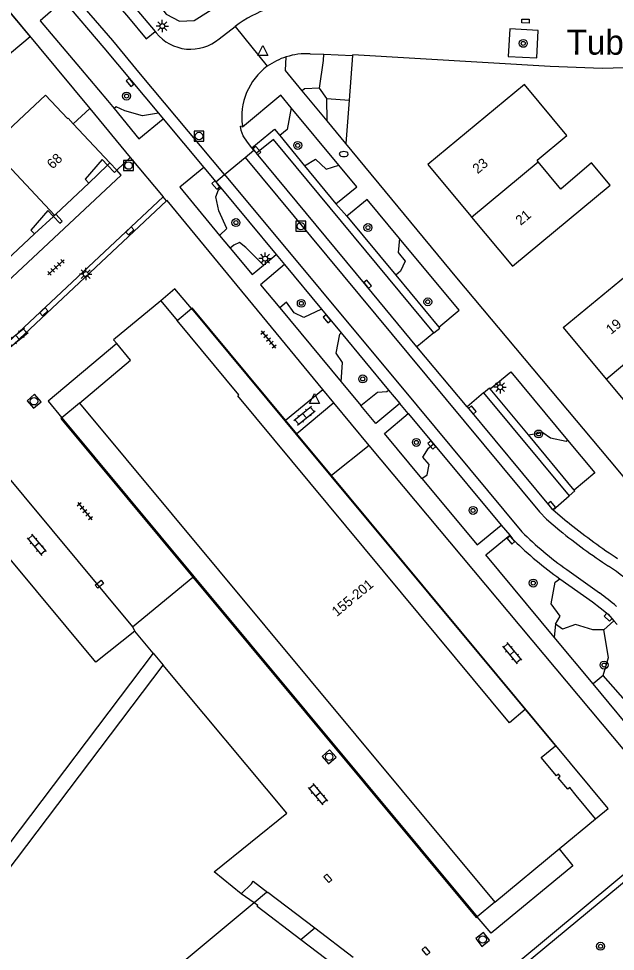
# Model space of a CAD drawing. Extents: x 131000 to 133013, y 393000 to 396501.
# Drawn here: x 131625.3 to 131685.4, y 396143.4 to 396237.5 of the extents above; entities that cross this region are included whole.
import ezdxf

# ---------------------------------------------------------------- set-up
doc = ezdxf.new("R2010")
doc.units = 0
for name, color, linetype in [('gg-afsc-erfafscheiding', 7, 'Continuous'), ('gg-afsc-hekwerk', 7, 'Continuous'), ('gg-afsc-muur', 7, 'Continuous'), ('gg-anno-huisnummerreeks BGT', 7, 'Continuous'), ('gg-anno-openbare ruimte label', 7, 'Continuous'), ('gg-bbg-hoofdgebouw', 7, 'Continuous'), ('gg-bbg-luifel en loopbrug', 7, 'Continuous'), ('gg-bbg-onder overbouw', 7, 'Continuous'), ('gg-bbg-pand overbouw', 7, 'Continuous'), ('gg-bbg-tussenscheiding', 7, 'Continuous'), ('gg-knt-verharding', 7, 'Continuous'), ('gg-knt-verharding nz', 7, 'Continuous'), ('gt-grn-groengrens', 7, 'Continuous'), ('gt-grn-vlakafsluiter', 7, 'Continuous'), ('gt-grn-weggrens', 7, 'Continuous'), ('gt-symb-boom', 7, 'Continuous'), ('gt-symb-brandkraan', 7, 'Continuous'), ('gt-symb-klinker verharding', 7, 'Continuous'), ('gt-symb-kolk', 7, 'Continuous'), ('gt-symb-kolk center center', 7, 'Continuous'), ('gt-symb-lichtmast', 7, 'Continuous'), ('gt-symb-rioolschacht', 7, 'Continuous'), ('gt-symb-tegel verharding', 7, 'Continuous'), ('gt-symb-waterafsluiter', 7, 'Continuous')]:
    doc.layers.add(name, color=color, linetype=linetype)

# ---------------------------------------------------------------- blocks, each defined once
blk = doc.blocks.new('gt0-BOOM')
at = {"layer": 'gt-symb-boom'}
for radius in [0.4, 0.2]:
    blk.add_circle((0, 0), radius, dxfattribs=at)
blk = doc.blocks.new('gt0-KOLKCC')
at = {"layer": 'gt-symb-kolk center center'}
blk.add_lwpolyline([(-0.375, 0.2), (0.375, 0.2), (0.375, -0.2), (-0.375, -0.2)], close=True, dxfattribs=at)
blk = doc.blocks.new('gt0-WAFSL')
at = {"layer": 'gt-symb-waterafsluiter'}
for p, q in [((-0.5, -0.333), (0, 0.667)), ((0, 0.667), (0.5, -0.333)), ((0.5, -0.333), (-0.5, -0.333))]:
    blk.add_line(p, q, dxfattribs=at)
blk = doc.blocks.new('gt0-KOLK')
at = {"layer": 'gt-symb-kolk'}
blk.add_lwpolyline([(0, 0), (0.375, 0), (0.375, 0.4), (-0.375, 0.4), (-0.375, 0), (0, 0)], dxfattribs=at)
blk = doc.blocks.new('gt0-RS')
at = {"layer": 'gt-symb-rioolschacht'}
blk.add_lwpolyline([(-0.5, -0.5), (0.5, -0.5), (0.5, 0.5), (-0.5, 0.5)], close=True, dxfattribs=at)
blk.add_circle((0, 0), 0.375, dxfattribs=at)
blk = doc.blocks.new('gt0-BR')
at = {"layer": 'gt-symb-brandkraan'}
for centre, radius, start, end in [((-0.244, 0), 0.206, 107.56694, 252.43307), ((0.599, -2.664), 3, 106.89205, 107.56694), ((0, -0.691), 0.938, 73.10799, 106.89205), ((-0.599, -2.664), 3, 72.43309, 73.10799), ((0.244, 0), 0.206, 287.56695, 72.43309), ((0.599, 2.664), 3, 252.43307, 253.10797), ((0, 0.691), 0.938, 253.10797, 286.89206), ((-0.599, 2.664), 3, 286.89206, 287.56695)]:
    blk.add_arc(centre, radius, start, end, dxfattribs=at)
blk = doc.blocks.new('gt0-LMAST')
at = {"layer": 'gt-symb-lichtmast'}
for p, q in [((-0.182, 0.173), (-0.447, 0.438)), ((-0.005, 0.246), (-0.005, 0.621)), ((0.172, 0.173), (0.437, 0.438)), ((-0.255, -0.004), (-0.63, -0.004)), ((-0.182, -0.181), (-0.447, -0.446)), ((-0.005, -0.254), (-0.005, -0.629)), ((0.437, -0.446), (0.172, -0.181)), ((0.245, -0.004), (0.62, -0.004))]:
    blk.add_line(p, q, dxfattribs=at)
blk.add_circle((-0.005, -0.004), 0.25, dxfattribs=at)
blk = doc.blocks.new('gt0-KL1')
at = {"layer": 'gt-symb-klinker verharding'}
for p, q in [((-1.15, 0.3), (1.15, 0.3)), ((-1, -0.3), (-1, 0.3)), ((-0.5, 0.3), (-0.5, 0.45)), ((0, -0.3), (0, 0.3)), ((0.5, 0.3), (0.5, 0.45)), ((1, -0.3), (1, 0.3)), ((-1.15, -0.3), (1.15, -0.3)), ((-0.5, -0.45), (-0.5, -0.3)), ((0.5, -0.45), (0.5, -0.3))]:
    blk.add_line(p, q, dxfattribs=at)
blk = doc.blocks.new('gt0-TEG1')
at = {"layer": 'gt-symb-tegel verharding'}
for p, q in [((-1.125, 0), (1.125, 0)), ((-0.9, -0.25), (-0.9, 0.25)), ((-0.45, -0.25), (-0.45, 0.25)), ((0, -0.25), (0, 0.25)), ((0.45, -0.25), (0.45, 0.25)), ((0.9, -0.25), (0.9, 0.25))]:
    blk.add_line(p, q, dxfattribs=at)

msp = doc.modelspace()

# ---------------------------------------------------------------- linework, layer by layer
at = {"layer": 'gg-afsc-erfafscheiding'}
msp.add_line((131632.45, 396228.407), (131630.796, 396226.868), dxfattribs=at)
at = {"layer": 'gg-afsc-hekwerk'}
for p, q in [((131623.896, 396238.736), (131632.45, 396228.407)), ((131658.938, 396233.747), (131658.584, 396229.244)), ((131658.584, 396229.244), (131658.241, 396224.889))]:
    msp.add_line(p, q, dxfattribs=at)
msp.add_lwpolyline([(131689.549, 396232.598), (131684.067, 396232.448), (131678.822, 396232.635), (131658.943, 396233.805), (131658.938, 396233.747)], dxfattribs=at)
at = {"layer": 'gg-afsc-muur'}
for p, q in [((131634.476, 396222.934), (131635.169, 396222.194)), ((131641.039, 396210.239), (131639.628, 396209.012)), ((131642.695, 396208.247), (131641.039, 396210.239)), ((131642.695, 396208.247), (131652.114, 396196.919)), ((131629.654, 396197.237), (131642.957, 396181.242)), ((131652.114, 396196.919), (131653.247, 396195.556)), ((131653.247, 396195.556), (131656.747, 396191.348)), ((131656.747, 396191.348), (131676.306, 396167.824)), ((131642.957, 396181.242), (131671.488, 396146.936)), ((131649.013, 396148.342), (131647.709, 396149.253)), ((131655.127, 396145.779), (131653.734, 396144.614))]:
    msp.add_line(p, q, dxfattribs=at)
for points in [[(131634.243, 396222.708), (131634.934, 396221.971), (131635.169, 396222.194)], [(131628.798, 396217.531), (131629.452, 396216.833), (131629.688, 396217.046), (131629.038, 396217.758)], [(131635.195, 396204.723), (131628.262, 396198.91), (131629.654, 396197.237)], [(131679.73, 396153.766), (131681.127, 396152.079), (131672.874, 396145.269), (131671.488, 396146.936)], [(131647.709, 396149.253), (131648.75, 396150.26), (131648.933, 396150.515), (131650.411, 396149.37)]]:
    msp.add_lwpolyline(points, dxfattribs=at)
at = {"layer": 'gg-bbg-hoofdgebouw'}
for p, q in [((131630.796, 396226.868), (131634.476, 396222.934)), ((131634.243, 396222.708), (131634.476, 396222.934)), ((131632.375, 396220.889), (131629.038, 396217.758)), ((131628.798, 396217.531), (131628.921, 396217.648)), ((131628.921, 396217.648), (131629.038, 396217.758)), ((131670.836, 396217.569), (131670.921, 396217.466)), ((131626.9, 396215.767), (131623.563, 396212.633)), ((131680.16, 396206.33), (131689.8, 396214.318)), ((131639.628, 396209.012), (131641.246, 396207.053)), ((131680.16, 396206.33), (131684.474, 396201.124)), ((131684.474, 396201.124), (131688.67, 396196.06)), ((131679.73, 396153.766), (131683.403, 396156.809)), ((131673.257, 396148.402), (131679.73, 396153.766)), ((131649.013, 396148.342), (131637.659, 396138.889))]:
    msp.add_line(p, q, dxfattribs=at)
for points in [[(131677.634, 396223.041), (131677.51, 396223.19), (131680.52, 396225.69), (131676.26, 396230.83), (131666.52, 396222.75), (131670.836, 396217.569)], [(131622.559, 396224.68), (131627.993, 396229.755), (131630.205, 396227.384), (131630.269, 396227.431), (131630.796, 396226.868)], [(131670.921, 396217.466), (131675.05, 396212.51), (131684.87, 396220.68), (131682.99, 396222.93), (131679.92, 396220.29), (131677.634, 396223.041)], [(131639.628, 396209.012), (131634.854, 396205.096), (131635.195, 396204.723)], [(131631.415, 396198.713), (131636.561, 396203.026), (131635.195, 396204.723)]]:
    msp.add_lwpolyline(points, dxfattribs=at)
at = {"layer": 'gg-bbg-luifel en loopbrug'}
msp.add_lwpolyline([(131619.527, 396235.061), (131623.872, 396238.706), (131626.441, 396235.633), (131618.512, 396228.993)], dxfattribs=at)
at = {"layer": 'gg-bbg-onder overbouw'}
for p, q in [((131631.415, 396198.713), (131673.257, 396148.402)), ((131676.306, 396167.824), (131679.363, 396164.158))]:
    msp.add_line(p, q, dxfattribs=at)
for points in [[(131634.243, 396222.708), (131633.707, 396223.28), (131632.006, 396221.268), (131632.375, 396220.889)], [(131628.798, 396217.531), (131628.225, 396218.142), (131626.531, 396216.146), (131626.9, 396215.767)], [(131676.306, 396167.824), (131674.722, 396166.495), (131647.361, 396199.442), (131647.472, 396199.534), (131641.246, 396207.053)], [(131683.403, 396156.809), (131681.459, 396159.152), (131680.807, 396159.959), (131680.6, 396159.786), (131679.646, 396160.93), (131679.853, 396161.103), (131679.687, 396161.303), (131679.479, 396161.13), (131677.942, 396162.973), (131679.363, 396164.158)], [(131653.734, 396144.614), (131649.31, 396147.986), (131649.375, 396148.075), (131649.013, 396148.342)], [(131658.381, 396141.296), (131658.04, 396141.57), (131657.905, 396141.429), (131653.734, 396144.614)]]:
    msp.add_lwpolyline(points, dxfattribs=at)
at = {"layer": 'gg-bbg-pand overbouw'}
for p, q in [((131634.243, 396222.708), (131632.375, 396220.889)), ((131626.9, 396215.767), (131628.798, 396217.531)), ((131641.246, 396207.053), (131642.695, 396208.247)), ((131642.695, 396208.247), (131642.777, 396208.315)), ((131652.19, 396196.981), (131642.777, 396208.315)), ((131631.415, 396198.713), (131629.654, 396197.237)), ((131653.321, 396195.618), (131652.19, 396196.981)), ((131656.819, 396191.407), (131653.321, 396195.618)), ((131684.676, 396157.864), (131656.819, 396191.407)), ((131683.403, 396156.809), (131684.676, 396157.864)), ((131655.127, 396145.779), (131650.411, 396149.37)), ((131673.257, 396148.402), (131671.488, 396146.936)), ((131658.983, 396142.843), (131655.127, 396145.779))]:
    msp.add_line(p, q, dxfattribs=at)
for points in [[(131629.654, 396197.237), (131629.556, 396197.155), (131642.856, 396181.16)], [(131642.856, 396181.16), (131671.385, 396146.851), (131671.488, 396146.936)], [(131650.411, 396149.37), (131650.265, 396149.395), (131649.013, 396148.342)]]:
    msp.add_lwpolyline(points, dxfattribs=at)
at = {"layer": 'gg-bbg-tussenscheiding'}
for p, q in [((131628.921, 396217.648), (131622.443, 396224.573)), ((131670.921, 396217.466), (131677.634, 396223.041)), ((131684.474, 396201.124), (131691.098, 396206.687))]:
    msp.add_line(p, q, dxfattribs=at)
at = {"layer": 'gg-knt-verharding'}
for p, q in [((131645.49, 396235.419), (131647.091, 396236.687)), ((131647.091, 396236.687), (131650.342, 396232.66)), ((131639.03, 396236.157), (131639.138, 396236.026)), ((131654.653, 396233.925), (131656.022, 396233.868)), ((131656.022, 396233.868), (131658.938, 396233.747)), ((131656.358, 396227.169), (131653.861, 396230.195)), ((131632.45, 396228.407), (131636.537, 396223.479)), ((131657.55, 396222.688), (131652.753, 396228.482)), ((131639.37, 396227.936), (131639.855, 396227.356)), ((131639.855, 396227.356), (131643.944, 396222.459)), ((131658.241, 396224.889), (131656.358, 396227.169)), ((131651.594, 396225.687), (131654.098, 396222.632)), ((131648.983, 396224.212), (131648.79, 396224.453)), ((131636.537, 396223.479), (131635.169, 396222.194)), ((131646.029, 396221.75), (131648.103, 396223.481)), ((131648.103, 396223.481), (131648.983, 396224.212)), ((131649.255, 396223.892), (131648.983, 396224.212)), ((131654.098, 396222.632), (131657.245, 396218.794)), ((131643.944, 396222.459), (131645.141, 396221.025)), ((131645.141, 396221.025), (131646.029, 396221.75)), ((131645.141, 396221.025), (131645.651, 396220.404)), ((131645.651, 396220.404), (131651.225, 396213.698)), ((131605.763, 396187.529), (131639.84, 396219.507)), ((131618.139, 396198.423), (131640.188, 396219.089)), ((131640.188, 396219.089), (131639.84, 396219.507)), ((131657.245, 396218.794), (131658.363, 396217.556)), ((131658.363, 396217.556), (131663.284, 396211.619)), ((131645.54, 396215.621), (131646.602, 396214.333)), ((131649.951, 396212.624), (131651.225, 396213.698)), ((131651.225, 396213.698), (131652.076, 396212.684)), ((131652.076, 396212.684), (131655.796, 396208.19)), ((131663.284, 396211.619), (131667.628, 396206.379)), ((131651.597, 396208.304), (131657.783, 396200.865)), ((131655.796, 396208.19), (131657.788, 396205.783)), ((131657.788, 396205.783), (131662.549, 396200.03)), ((131667.118, 396205.793), (131665.418, 396204.396)), ((131670.464, 396198.349), (131665.418, 396204.396)), ((131652.19, 396196.981), (131655.948, 396200.081)), ((131657.783, 396200.865), (131659.775, 396198.469)), ((131662.549, 396200.03), (131663.677, 396198.667)), ((131676.638, 396195.508), (131672.784, 396200.154)), ((131672.134, 396199.762), (131670.464, 396198.349)), ((131657.048, 396198.747), (131653.321, 396195.618)), ((131664.533, 396197.67), (131663.677, 396198.667)), ((131619.037, 396197.465), (131636.767, 396176.175)), ((131664.533, 396197.67), (131667.072, 396194.622)), ((131681.263, 396189.934), (131676.638, 396195.508)), ((131660.586, 396194.454), (131656.819, 396191.407)), ((131692.43, 396156.369), (131660.586, 396194.454)), ((131667.072, 396194.622), (131673.904, 396186.391)), ((131679.148, 396187.95), (131680.758, 396189.35)), ((131679.148, 396187.95), (131680.529, 396186.761)), ((131673.904, 396186.391), (131674.768, 396185.39)), ((131685.391, 396183.2), (131685.61, 396183.046)), ((131636.767, 396176.175), (131642.856, 396181.16)), ((131685.26, 396176.754), (131685.586, 396176.381)), ((131638.843, 396173.508), (131636.982, 396175.739)), ((131683.15, 396170.398), (131679.22, 396175.124)), ((131638.843, 396173.508), (131608.522, 396133.371))]:
    msp.add_line(p, q, dxfattribs=at)
for points in [[(131627.134, 396249.517), (131633.973, 396242.165), (131634.108, 396242.296), (131634.765, 396241.532), (131634.63, 396241.417), (131637.213, 396238.348), (131639.03, 396236.157)], [(131629.797, 396239.292), (131627.459, 396237.228), (131631.516, 396232.446), (131634.233, 396229.209), (131634.906, 396228.391)], [(131629.797, 396239.292), (131633.868, 396234.51), (131639.37, 396227.936)], [(131674.759, 396236.434), (131674.588, 396233.655), (131677.479, 396233.513), (131677.64, 396236.266), (131674.759, 396236.434)], [(131653.861, 396230.195), (131652.164, 396232.251), (131652.238, 396233.612)], [(131652.753, 396228.482), (131651.708, 396229.744), (131647.849, 396226.521), (131647.833, 396226.653)], [(131634.906, 396228.391), (131637.411, 396225.343), (131639.855, 396227.356)], [(131648.79, 396224.453), (131648.359, 396224.997), (131647.909, 396225.643), (131647.718, 396226.178), (131647.643, 396226.622), (131647.833, 396226.653)], [(131648.79, 396224.453), (131651.062, 396226.336), (131651.594, 396225.687)], [(131745.184, 396122.436), (131734.947, 396132.778), (131729.295, 396139.02), (131729.41, 396139.116), (131716.459, 396154.698), (131702.696, 396171.239), (131685.681, 396191.937), (131669.437, 396211.324), (131658.241, 396224.889)], [(131665.418, 396204.396), (131660.295, 396210.567), (131649.255, 396223.892)], [(131657.245, 396218.794), (131659.356, 396220.507), (131657.55, 396222.688)], [(131602.697, 396190.861), (131635.607, 396221.696), (131635.169, 396222.194)], [(131643.944, 396222.459), (131641.527, 396220.486), (131645.54, 396215.621)], [(131663.668, 396215.315), (131660.409, 396219.244), (131658.363, 396217.556)], [(131667.628, 396206.379), (131669.669, 396208.082), (131663.668, 396215.315)], [(131646.602, 396214.333), (131648.808, 396211.659), (131649.951, 396212.624)], [(131652.076, 396212.684), (131649.658, 396210.636), (131651.597, 396208.304)], [(131667.118, 396205.793), (131667.71, 396206.279), (131667.628, 396206.379)], [(131672.784, 396200.154), (131674.857, 396201.869), (131680.575, 396194.986)], [(131672.134, 396199.762), (131672.713, 396200.24), (131672.784, 396200.154)], [(131663.677, 396198.667), (131661.272, 396196.668), (131659.775, 396198.469)], [(131670.464, 396198.349), (131678.839, 396188.255), (131679.148, 396187.95)], [(131665.917, 396191.101), (131662.148, 396195.662), (131664.533, 396197.67)], [(131680.575, 396194.986), (131683.33, 396191.669), (131681.263, 396189.934)], [(131636.982, 396175.739), (131633.054, 396172.597), (131615.104, 396194.18)], [(131665.917, 396191.101), (131671.481, 396184.418), (131673.904, 396186.391)], [(131680.758, 396189.35), (131681.335, 396189.852), (131681.263, 396189.934)], [(131679.22, 396175.124), (131672.338, 396183.401), (131674.768, 396185.39)], [(131674.768, 396185.39), (131675.043, 396185.039), (131675.197, 396184.871)], [(131679.796, 396181), (131683.092, 396178.687), (131683.887, 396178.067), (131684.668, 396177.43), (131685.26, 396176.754)], [(131596.927, 396115.624), (131603.064, 396123.686), (131642.974, 396093.31), (131645.951, 396097.118), (131605.995, 396127.538), (131639.856, 396172.293)], [(131647.709, 396149.253), (131644.981, 396151.449), (131652.306, 396157.366), (131639.856, 396172.293)], [(131690.29, 396166.12), (131688.174, 396164.356), (131683.15, 396170.398)], [(131712.649, 396108.335), (131707.598, 396112.158), (131697.418, 396119.917), (131687.107, 396127.718), (131676.648, 396135.67), (131671.897, 396139.26), (131692.43, 396156.369)], [(131692.366, 396155.475), (131672.827, 396139.278), (131712.65, 396109.132), (131723.581, 396117.964)]]:
    msp.add_lwpolyline(points, dxfattribs=at)
for centre, radius, start, end in [((131655.078, 396225.818), 13.488, 109.45256, 126.30884), ((131642.616, 396238.888), 4.504, 219.44445, 309.63828), ((131654.308, 396227.115), 6.819, 87.09843, 107.67107), ((131654.29, 396227.161), 6.77, 107.64643, 125.67691), ((131654.092, 396227.566), 6.326, 126.3618, 188.29963), ((131723.101, 396239.786), 68, 231.24063, 236.32019), ((131702.577, 396212.732), 39.063, 225.49962, 234.32542)]:
    msp.add_arc(centre, radius, start, end, dxfattribs=at)
at = {"layer": 'gg-knt-verharding nz'}
for p, q in [((131657.048, 396198.747), (131655.948, 396200.081)), ((131672.134, 396199.762), (131680.758, 396189.35)), ((131660.586, 396194.454), (131657.048, 396198.747)), ((131652.114, 396196.919), (131652.19, 396196.981)), ((131653.321, 396195.618), (131653.247, 396195.556)), ((131656.747, 396191.348), (131656.819, 396191.407)), ((131642.856, 396181.16), (131642.957, 396181.242)), ((131680.499, 396181.935), (131683.794, 396179.592))]:
    msp.add_line(p, q, dxfattribs=at)
for points in [[(131646.029, 396221.75), (131637.563, 396231.869), (131634.769, 396235.253), (131630.611, 396240.104), (131626.405, 396244.702), (131621.965, 396249.302), (131615.342, 396255.853), (131609.758, 396260.887), (131604.267, 396265.659), (131603.531, 396264.756)], [(131627.134, 396249.517), (131626.276, 396248.743), (131632.39, 396242.225), (131636.349, 396237.587), (131638.142, 396235.427), (131639.03, 396236.157)], [(131667.118, 396205.793), (131650.95, 396225.296), (131649.255, 396223.892)], [(131648.103, 396223.481), (131664.548, 396203.651), (131677.753, 396187.751), (131678.458, 396187.009), (131679.818, 396185.857)], [(131646.029, 396221.75), (131665.422, 396198.42), (131675.984, 396185.742)], [(131655.948, 396200.081), (131640.241, 396219.139), (131640.188, 396219.089)]]:
    msp.add_lwpolyline(points, dxfattribs=at)
for centre, radius, start, end in [((131719.873, 396235.335), 63.659, 231.00794, 236.48135), ((131700.246, 396209.936), 34.264, 224.91877, 234.80677), ((131675.986, 396168.541), 16.265, 44.20891, 57.5223), ((131666.869, 396156.628), 28.527, 49.20265, 53.6083)]:
    msp.add_arc(centre, radius, start, end, dxfattribs=at)
at = {"layer": 'gt-grn-groengrens'}
for p, q in [((131656.322, 396229.422), (131655.613, 396230.456)), ((131656.358, 396227.169), (131656.322, 396229.422)), ((131656.322, 396229.422), (131658.584, 396229.244)), ((131684.243, 396175.867), (131685.26, 396176.754)), ((131679.366, 396176.434), (131679.22, 396175.124)), ((131684.161, 396171.239), (131683.15, 396170.398))]:
    msp.add_line(p, q, dxfattribs=at)
for points in [[(131646.136, 396239.271), (131646.625, 396240.74), (131646.385, 396241.835), (131645.532, 396242.939), (131644.128, 396242.614), (131642.912, 396241.361), (131641.371, 396241.466), (131639.693, 396240.733), (131639.256, 396239.108), (131640.137, 396237.915), (131641.489, 396237.227), (131642.967, 396237.282), (131646.136, 396239.271)], [(131655.613, 396230.456), (131655.995, 396233.239), (131656.022, 396233.868)], [(131655.613, 396230.456), (131654.085, 396230.379), (131653.861, 396230.195)], [(131639.37, 396227.936), (131637.774, 396227.666), (131635.984, 396228.16), (131635.125, 396228.571), (131634.906, 396228.391)], [(131652.753, 396228.482), (131652.339, 396226.298), (131651.594, 396225.687)], [(131654.098, 396222.632), (131655.18, 396223.31), (131656.279, 396222.296), (131657.55, 396222.688)], [(131645.54, 396215.621), (131646.258, 396216.307), (131645.456, 396218.103), (131645.143, 396219.487), (131645.421, 396220.212), (131645.651, 396220.404)], [(131663.668, 396215.315), (131663.507, 396213.903), (131664.212, 396213.007), (131663.771, 396212.022), (131663.284, 396211.619)], [(131649.951, 396212.624), (131648.178, 396214.39), (131647.535, 396214.899), (131646.96, 396214.627), (131646.602, 396214.333)], [(131655.796, 396208.19), (131654.004, 396207.334), (131653.031, 396207.823), (131652.278, 396208.87), (131651.597, 396208.304)], [(131657.783, 396200.865), (131657.91, 396202.808), (131657.261, 396203.739), (131657.64, 396205.66), (131657.788, 396205.783)], [(131659.775, 396198.469), (131661.439, 396199.817), (131662.375, 396199.886), (131662.549, 396200.03)], [(131676.638, 396195.508), (131678.102, 396195.75), (131678.878, 396195.207), (131680.448, 396194.881), (131680.575, 396194.986)], [(131665.917, 396191.101), (131666.428, 396191.486), (131666.658, 396192.527), (131666.021, 396193.249), (131666.573, 396194.173), (131667.072, 396194.622)], [(131679.366, 396176.434), (131679.845, 396177.243), (131678.944, 396178.47), (131679.341, 396180.656), (131679.796, 396181)], [(131684.243, 396175.867), (131683.137, 396175.865), (131681.391, 396176.408), (131680.068, 396175.917), (131679.366, 396176.434)], [(131684.161, 396171.239), (131684.705, 396173.076), (131684.243, 396175.867)], [(131688.049, 396168.817), (131686.93, 396168.113), (131684.161, 396171.239)]]:
    msp.add_lwpolyline(points, dxfattribs=at)
at = {"layer": 'gt-grn-vlakafsluiter'}
msp.add_line((131636.767, 396176.175), (131636.982, 396175.739), dxfattribs=at)
at = {"layer": 'gt-grn-weggrens'}
for p, q in [((131636.537, 396223.479), (131639.84, 396219.507)), ((131638.843, 396173.508), (131639.856, 396172.293))]:
    msp.add_line(p, q, dxfattribs=at)

# ---------------------------------------------------------------- block references
at = {"layer": 'gt-symb-boom'}
for p in [(131676.119, 396234.974), (131636.16, 396229.664), (131653.403, 396224.687), (131647.181, 396216.904), (131660.478, 396216.408), (131653.768, 396208.768), (131666.51, 396208.921), (131659.952, 396201.147), (131677.674, 396195.6), (131665.352, 396194.75), (131671.066, 396187.895), (131677.13, 396180.573), (131684.268, 396172.306), (131683.905, 396143.958)]:
    msp.add_blockref('gt0-BOOM', p, dxfattribs=at)
at = {"layer": 'gt-symb-brandkraan'}
msp.add_blockref('gt0-BR', (131658.046, 396223.812), dxfattribs=at)
at = {"layer": 'gt-symb-klinker verharding'}
for p, rotation in [((131625.184, 396205.34), 39.64417495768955), ((131654.09, 396197.446), 39.56350868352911), ((131627.11, 396184.434), -50.1136996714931), ((131674.992, 396173.505), -50.113699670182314), ((131655.422, 396159.285), -50.113699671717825)]:
    msp.add_blockref('gt0-KL1', p, dxfattribs=dict(at, rotation=rotation))
at = {"layer": 'gt-symb-kolk'}
for p, rotation in [((131636.67, 396231.164), 129.9150875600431), ((131649.132, 396224.04), -50.38866865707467), ((131645.31, 396220.814), 129.73117444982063), ((131636.353, 396216.214), -136.8632791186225), ((131660.295, 396210.567), -50.38866865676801), ((131627.689, 396208.066), -137.02517386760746), ((131656.504, 396207.334), 129.61133134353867), ((131670.846, 396197.884), -50.38866865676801), ((131667.072, 396194.622), 129.61133134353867), ((131678.839, 396188.255), -50.388668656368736), ((131675.043, 396185.039), 129.611331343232), ((131684.816, 396177.264), 135.23395218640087)]:
    msp.add_blockref('gt0-KOLK', p, dxfattribs=dict(at, rotation=rotation))
at = {"layer": 'gt-symb-kolk center center'}
for p, rotation in [((131676.347, 396237.213), -2.251908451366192), ((131633.434, 396180.457), 39.68826703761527), ((131656.444, 396150.805), -47.876561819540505), ((131666.333, 396143.477), 130.1354855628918)]:
    msp.add_blockref('gt0-KOLKCC', p, dxfattribs=dict(at, rotation=rotation))
at = {"layer": 'gt-symb-lichtmast'}
for p in [(131639.771, 396236.718), (131650.122, 396213.275), (131632.055, 396211.717), (131673.794, 396200.316)]:
    msp.add_blockref('gt0-LMAST', p, dxfattribs=at)
at = {"layer": 'gt-symb-rioolschacht'}
for p in [(131643.464, 396225.631), (131636.368, 396222.652), (131653.723, 396216.54)]:
    msp.add_blockref('gt0-RS', p, dxfattribs=at)
for p, rotation in [((131626.843, 396198.897), -48.97586594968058), ((131656.567, 396163.054), -48.85180487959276), ((131672.036, 396144.646), 38.05096837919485)]:
    msp.add_blockref('gt0-RS', p, dxfattribs=dict(at, rotation=rotation))
at = {"layer": 'gt-symb-tegel verharding'}
for p, rotation in [((131629.049, 396212.401), -136.9051020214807), ((131650.46, 396205.127), -50.113699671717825), ((131631.963, 396187.829), -50.597758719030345)]:
    msp.add_blockref('gt0-TEG1', p, dxfattribs=dict(at, rotation=rotation))
at = {"layer": 'gt-symb-waterafsluiter'}
for p in [(131649.891, 396234.084), (131655.086, 396199.001)]:
    msp.add_blockref('gt0-WAFSL', p, dxfattribs=at)

# ---------------------------------------------------------------- texts
at = {"layer": 'gg-anno-huisnummerreeks BGT'}
for s, rotation, p in [('68', 43.2, (131628.707, 396222.245)), ('23', 39.8, (131671.529, 396221.773)), ('21', 39.8, (131675.862, 396216.571)), ('19', 39.6, (131684.966, 396205.582)), ('155-201', 39.7, (131657.35, 396177.142))]:
    msp.add_text(s, height=1, rotation=rotation, dxfattribs=at).set_placement(p)
at = {"layer": 'gg-anno-openbare ruimte label'}
msp.add_text('Tubantenstraat', height=2.5, rotation=359.7, dxfattribs=at).set_placement((131680.485, 396233.855))

doc.saveas('drawing.dxf')
